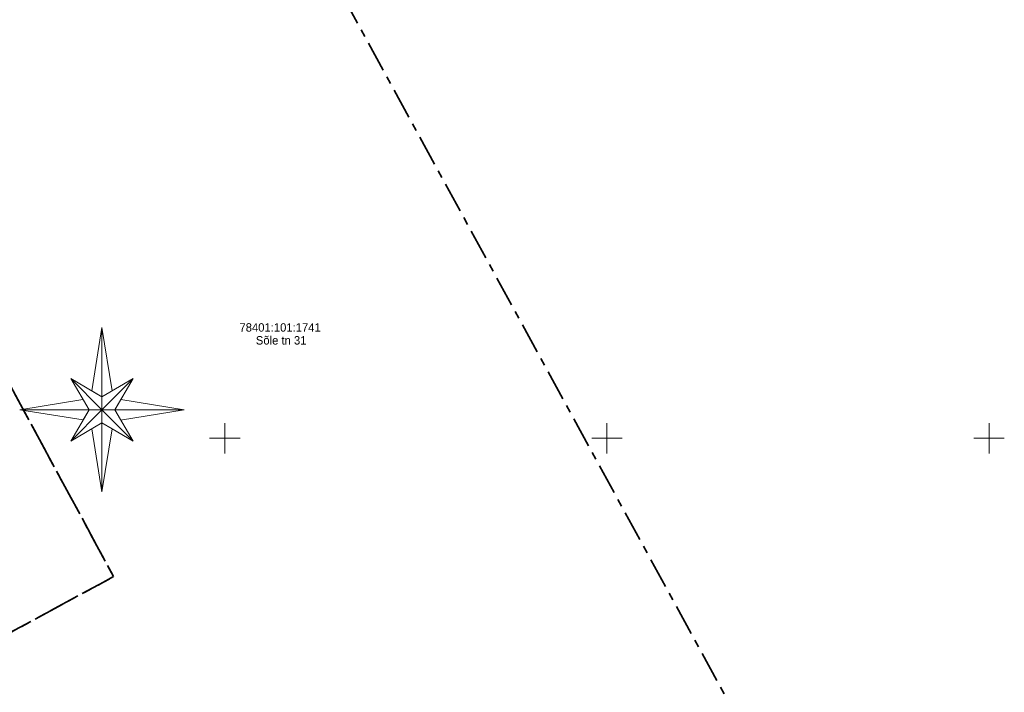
# Model space of a CAD drawing. Header units: metres. Extents: x 538891 to 1080079, y 6588829 to 13178720.
# Tile 608 of 656: x 540023 to 540152, y 6589317 to 6589405. Entities that reach past the tile are written whole.
import ezdxf

# ---------------------------------------------------------------- set-up
doc = ezdxf.new("R2010")
doc.units = ezdxf.units.M
doc.header["$LTSCALE"] = 0.4
doc.linetypes.add('KATASTRIPIIR', pattern=[17.5, 10, -2.5, 2.5, -2.5])
doc.layers.add('GEO', color=7, linetype='Continuous')
doc.styles.add('HK Explorer Book', font='txt')

# ---------------------------------------------------------------- blocks, each defined once
blk = doc.blocks.new('VKORIS')
at = {"color": 7, "linetype": 'Continuous', "lineweight": 9}
for p, q in [((0, 4), (0, -4)), ((-4, 0), (4, 0))]:
    blk.add_line(p, q, dxfattribs=at)

msp = doc.modelspace()

# ---------------------------------------------------------------- linework, layer by layer
at = {"layer": 'GEO', "color": 35, "linetype": 'KATASTRIPIIR', "lineweight": 35, "true_color": 0xb1703a, "flags": 128}
for points in [[(540051.02, 6589429.01), (540053.22, 6589430.2), (540116.43, 6589314.56), (540078.61, 6589294.78), (540064.33, 6589299.46), (540010.36, 6589318.34), (540035.43, 6589331.9), (539998.29, 6589400.58), (540049.26, 6589428.06), (540051.02, 6589429.01)], [(539960.79, 6589380.36), (539998.29, 6589400.58), (540035.43, 6589331.9), (540010.36, 6589318.34), (539996.79, 6589323.09), (539989.71, 6589324.88), (539960.79, 6589380.36)]]:
    msp.add_lwpolyline(points, dxfattribs=at)
at = {"layer": 'GEO', "color": 8, "linetype": 'Continuous', "lineweight": 9, "true_color": 0x7d7d7d}
for points in [[(540033.9103, 6589364.4782), (540032.567, 6589356.2018), (540033.9103, 6589355.41), (540033.9103, 6589364.4782)], [(540033.9103, 6589364.4782), (540032.567, 6589356.2018), (540033.9103, 6589355.41), (540033.9103, 6589364.4782)], [(540033.9103, 6589364.4782), (540032.567, 6589356.2018), (540032.567, 6589356.2018), (540033.9103, 6589364.4782)], [(540033.9103, 6589355.41), (540033.9103, 6589364.4782), (540033.9103, 6589364.4782), (540033.9103, 6589355.41)], [(540033.9103, 6589355.41), (540033.9103, 6589355.41), (540033.9103, 6589364.4782), (540033.9103, 6589355.41)], [(540033.9103, 6589364.4782), (540035.2539, 6589356.201), (540035.2539, 6589356.201), (540033.9103, 6589364.4782), (540033.9103, 6589364.4782)], [(540029.8138, 6589357.8249), (540033.9103, 6589355.41), (540033.9103, 6589355.41), (540029.8138, 6589357.8249), (540029.8138, 6589357.8249)], [(540029.8138, 6589357.8249), (540032.2129, 6589353.7284), (540033.9103, 6589353.7284), (540029.8138, 6589357.8249)], [(540029.8138, 6589357.8249), (540032.2129, 6589353.7284), (540033.9103, 6589353.7284), (540029.8138, 6589357.8249)], [(540033.9103, 6589353.7284), (540029.8138, 6589357.8249), (540029.8138, 6589357.8249), (540033.9103, 6589353.7284)], [(540033.9103, 6589353.7284), (540033.9103, 6589353.7284), (540029.8138, 6589357.8249), (540033.9103, 6589353.7284)], [(540029.8138, 6589357.8249), (540032.2129, 6589353.7284), (540032.2129, 6589353.7284), (540029.8138, 6589357.8249)], [(540038.0068, 6589357.8249), (540033.9103, 6589355.41), (540033.9103, 6589353.7284), (540038.0068, 6589357.8249)], [(540038.0068, 6589357.8249), (540033.9103, 6589355.41), (540033.9103, 6589353.7284), (540038.0068, 6589357.8249)], [(540033.9103, 6589353.7284), (540038.0068, 6589357.8249), (540038.0068, 6589357.8249), (540033.9103, 6589353.7284)], [(540033.9103, 6589353.7284), (540033.9103, 6589353.7284), (540038.0068, 6589357.8249), (540033.9103, 6589353.7284)], [(540038.0068, 6589357.8249), (540033.9103, 6589355.41), (540033.9103, 6589355.41), (540038.0068, 6589357.8249)], [(540038.0068, 6589357.8249), (540035.5982, 6589353.7284), (540035.5982, 6589353.7284), (540038.0068, 6589357.8249), (540038.0068, 6589357.8249)], [(540023.1605, 6589353.7284), (540031.4167, 6589355.0967), (540031.4167, 6589355.0967), (540023.1605, 6589353.7284), (540023.1605, 6589353.7284)], [(540032.567, 6589356.2018), (540033.9103, 6589355.41), (540033.9103, 6589355.41), (540032.567, 6589356.2018)], [(540033.9103, 6589355.41), (540033.9103, 6589353.7284), (540033.9103, 6589353.7284), (540033.9103, 6589355.41)], [(540044.6601, 6589353.7284), (540036.3747, 6589355.0589), (540035.5982, 6589353.7284), (540044.6601, 6589353.7284)], [(540044.6601, 6589353.7284), (540036.3747, 6589355.0589), (540035.5982, 6589353.7284), (540044.6601, 6589353.7284)], [(540036.3747, 6589355.0589), (540035.5982, 6589353.7284), (540035.5982, 6589353.7284), (540036.3747, 6589355.0589)], [(540044.6601, 6589353.7284), (540036.3747, 6589355.0589), (540036.3747, 6589355.0589), (540044.6601, 6589353.7284)], [(540023.1605, 6589353.7284), (540031.4391, 6589352.4071), (540032.2129, 6589353.7284), (540023.1605, 6589353.7284)], [(540023.1605, 6589353.7284), (540031.4391, 6589352.4071), (540032.2129, 6589353.7284), (540023.1605, 6589353.7284)], [(540032.2129, 6589353.7284), (540023.1605, 6589353.7284), (540023.1605, 6589353.7284), (540032.2129, 6589353.7284)], [(540032.2129, 6589353.7284), (540032.2129, 6589353.7284), (540023.1605, 6589353.7284), (540032.2129, 6589353.7284)], [(540023.1605, 6589353.7284), (540031.4391, 6589352.4071), (540031.4391, 6589352.4071), (540023.1605, 6589353.7284)], [(540029.8138, 6589349.6319), (540032.2207, 6589353.7417), (540032.2207, 6589353.7417), (540029.8138, 6589349.6319), (540029.8138, 6589349.6319)], [(540029.8138, 6589349.6319), (540033.9103, 6589352.0468), (540033.9103, 6589353.7284), (540029.8138, 6589349.6319)], [(540029.8138, 6589349.6319), (540033.9103, 6589352.0468), (540033.9103, 6589353.7284), (540029.8138, 6589349.6319)], [(540033.9103, 6589353.7284), (540029.8138, 6589349.6319), (540029.8138, 6589349.6319), (540033.9103, 6589353.7284)], [(540033.9103, 6589353.7284), (540033.9103, 6589353.7284), (540029.8138, 6589349.6319), (540033.9103, 6589353.7284)], [(540031.4391, 6589352.4071), (540032.2129, 6589353.7284), (540032.2129, 6589353.7284), (540031.4391, 6589352.4071)], [(540032.2129, 6589353.7284), (540033.9103, 6589353.7284), (540033.9103, 6589353.7284), (540032.2129, 6589353.7284)], [(540038.0068, 6589349.6319), (540035.5982, 6589353.7284), (540033.9103, 6589353.7284), (540038.0068, 6589349.6319)], [(540038.0068, 6589349.6319), (540035.5982, 6589353.7284), (540033.9103, 6589353.7284), (540038.0068, 6589349.6319)], [(540033.9103, 6589353.7284), (540038.0068, 6589349.6319), (540038.0068, 6589349.6319), (540033.9103, 6589353.7284)], [(540033.9103, 6589353.7284), (540033.9103, 6589353.7284), (540038.0068, 6589349.6319), (540033.9103, 6589353.7284)], [(540035.5982, 6589353.7284), (540033.9103, 6589353.7284), (540033.9103, 6589353.7284), (540035.5982, 6589353.7284)], [(540033.9103, 6589352.0468), (540033.9103, 6589353.7284), (540033.9103, 6589353.7284), (540033.9103, 6589352.0468)], [(540038.0068, 6589349.6319), (540035.5982, 6589353.7284), (540035.5982, 6589353.7284), (540038.0068, 6589349.6319)], [(540035.5982, 6589353.7284), (540044.6601, 6589353.7284), (540044.6601, 6589353.7284), (540035.5982, 6589353.7284)], [(540035.5982, 6589353.7284), (540035.5982, 6589353.7284), (540044.6601, 6589353.7284), (540035.5982, 6589353.7284)], [(540044.6601, 6589353.7284), (540036.3397, 6589352.3775), (540036.3397, 6589352.3775), (540044.6601, 6589353.7284), (540044.6601, 6589353.7284)], [(540029.8138, 6589349.6319), (540033.9103, 6589352.0468), (540033.9103, 6589352.0468), (540029.8138, 6589349.6319)], [(540033.9103, 6589342.9786), (540032.5667, 6589351.2558), (540032.5667, 6589351.2558), (540033.9103, 6589342.9786), (540033.9103, 6589342.9786)], [(540033.9103, 6589342.9786), (540035.2545, 6589351.2606), (540033.9103, 6589352.0468), (540033.9103, 6589342.9786)], [(540033.9103, 6589342.9786), (540035.2545, 6589351.2606), (540033.9103, 6589352.0468), (540033.9103, 6589342.9786)], [(540033.9103, 6589352.0468), (540033.9103, 6589342.9786), (540033.9103, 6589342.9786), (540033.9103, 6589352.0468)], [(540033.9103, 6589352.0468), (540033.9103, 6589352.0468), (540033.9103, 6589342.9786), (540033.9103, 6589352.0468)], [(540035.2545, 6589351.2606), (540033.9103, 6589352.0468), (540033.9103, 6589352.0468), (540035.2545, 6589351.2606)], [(540033.9103, 6589342.9786), (540035.2545, 6589351.2606), (540035.2545, 6589351.2606), (540033.9103, 6589342.9786)], [(540038.0068, 6589349.6319), (540035.2545, 6589351.2606), (540035.2545, 6589351.2606), (540038.0068, 6589349.6319), (540038.0068, 6589349.6319)]]:
    msp.add_lwpolyline(points, dxfattribs=at)

# ---------------------------------------------------------------- block references
at = {"layer": 'GEO', "color": 8, "true_color": 0x7d7d7d, "xscale": 0.5, "yscale": 0.5, "zscale": 0.5}
for p in [(540050, 6589350), (540100, 6589350), (540150, 6589350)]:
    msp.add_blockref('VKORIS', p, dxfattribs=at)

# ---------------------------------------------------------------- texts
at = {"layer": 'GEO', "color": 35, "true_color": 0xb1703a, "char_height": 1.1, "attachment_point": 2, "line_spacing_factor": 0.25, "style": 'HK Explorer Book'}
for s, insert in [('78401:101:1741', (540057.2191, 6589365.0567)), ('Sõle tn 31', (540057.36, 6589363.3672))]:
    msp.add_mtext(s, dxfattribs=dict(at, insert=insert))

doc.saveas('drawing.dxf')
